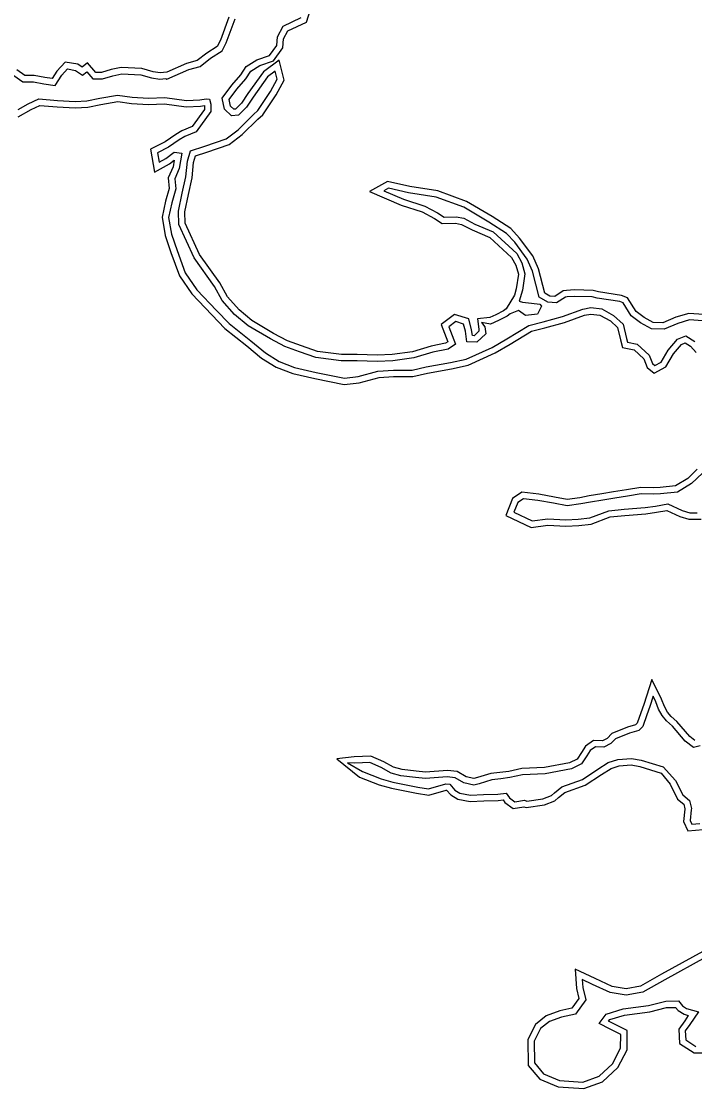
# Model space of a CAD drawing. Extents: x 2160437 to 2172832, y 205694 to 212444.
# Drawn here: x 2161874 to 2162191, y 211328 to 211830 of the extents above; entities that cross this region are included whole.
import ezdxf

# ---------------------------------------------------------------- set-up
doc = ezdxf.new("R2010")
doc.units = 0
doc.layers.add('RD_EX_H2O', color=7, linetype='Continuous')
doc.layers.add('RD_EX_VEG_ShrubLine', color=7, linetype='Continuous')

msp = doc.modelspace()

# ---------------------------------------------------------------- linework, layer by layer
at = {"layer": 'RD_EX_H2O'}
for points in [[(2161870.8, 211804.65), (2161874.93, 211801.68), (2161880.05, 211801.65), (2161884.84, 211800.8), (2161890.25, 211800.07), (2161893.36, 211804.89), (2161896.08, 211807.78), (2161899.81, 211807.12), (2161903.07, 211804.9), (2161905.05, 211806.5), (2161907.9, 211803.16), (2161912.45, 211803.12), (2161917.37, 211804.57), (2161921.53, 211805.52), (2161930.57, 211804.98), (2161935.64, 211803.56), (2161939.56, 211802.93), (2161942.31, 211803.23), (2161942.82, 211803.02), (2161953.11, 211807.57), (2161958.44, 211809.01), (2161963.38, 211812.82), (2161968.75, 211816.34), (2161970.76, 211820.13), (2161974.9, 211831.42)], [(2162194.93, 211689.26), (2162188.86, 211689.66), (2162183.38, 211688.04), (2162176.85, 211685.29), (2162170.98, 211685.47), (2162165.75, 211688.25), (2162161.38, 211691.61), (2162157.61, 211697.64), (2162156.04, 211698.29), (2162145.39, 211699.85), (2162142.96, 211700.47), (2162134.79, 211700.73), (2162131.14, 211700.52), (2162130.43, 211700.42), (2162126.25, 211697.68), (2162122.05, 211697.95), (2162118.1, 211700.39), (2162114.87, 211712.67), (2162112.37, 211718.31), (2162106.54, 211726.29), (2162102.73, 211730.35), (2162094.4, 211735.74), (2162082.5, 211742.67), (2162069.57, 211747.43), (2162056.57, 211749.51), (2162047.09, 211751.69), (2162044.91, 211750.45), (2162054.19, 211746.5), (2162064.19, 211743.24), (2162070.25, 211740.03), (2162073.27, 211738.06), (2162079, 211738.24), (2162082.56, 211737.47), (2162087.75, 211734.71), (2162096.42, 211731.04), (2162107.46, 211720.88), (2162109.84, 211716.56), (2162111.29, 211711.4), (2162110.18, 211703.61), (2162108.67, 211698.52), (2162110.26, 211697.93), (2162114.39, 211697.5), (2162118.34, 211697.04), (2162119.08, 211696.17), (2162117.27, 211692.29), (2162111.61, 211691.73), (2162108.37, 211694.15), (2162104.42, 211692.57), (2162102.94, 211691.43), (2162098.86, 211689.31), (2162095.1, 211687.64), (2162090.95, 211688.44), (2162092.48, 211686.36), (2162092.88, 211683.12), (2162088.64, 211679.2), (2162084, 211679.31), (2162083.31, 211684.43), (2162082.45, 211687.71), (2162078.75, 211688.83), (2162075.56, 211686.43), (2162078.63, 211678.31), (2162075.24, 211675.88), (2162067.97, 211674.41), (2162059.01, 211671.73), (2162049.16, 211670.41), (2162041.77, 211670.02), (2162032.29, 211670.33), (2162024.81, 211670.4), (2162012.99, 211671.89), (2162005.18, 211674.57), (2161998.34, 211677.12), (2161991.53, 211680.68), (2161981.11, 211686.89), (2161974.7, 211692.25), (2161968.81, 211698.75), (2161965.16, 211705.45), (2161955.6, 211718.9), (2161948.37, 211734.54), (2161948.31, 211740.82), (2161949.99, 211749.32), (2161951.7, 211756.96), (2161952.44, 211764.32), (2161953.93, 211769.23), (2161960.59, 211771.46), (2161970.67, 211774.9), (2161976.31, 211779.14), (2161983.55, 211786.39), (2161985.69, 211788.19), (2161991.63, 211797.22), (2161994.76, 211802.96), (2161993.8, 211806.82), (2161990.14, 211804.03), (2161983.43, 211794.5), (2161980.23, 211789.81), (2161976.53, 211786.01), (2161973.19, 211785.66), (2161970, 211788.84), (2161968.83, 211794.11), (2161973.4, 211800.1), (2161977.57, 211804.95), (2161980.18, 211809), (2161985.21, 211812.14), (2161991.14, 211814.09), (2161994.5, 211818.76), (2161994.81, 211822.89), (2161997.52, 211827.98), (2162006, 211831.96)], [(2161872.76, 211788.7), (2161877.58, 211791.39), (2161882.46, 211793.69), (2161891.39, 211792.96), (2161899.57, 211792.45), (2161905.2, 211792.8), (2161911.23, 211794.04), (2161919.63, 211795.48), (2161926.43, 211794.57), (2161934.15, 211794.09), (2161941.81, 211794.3), (2161951.96, 211792.96), (2161958.28, 211793.23), (2161961.3, 211793.67), (2161962.9, 211793.49), (2161963.53, 211791.16), (2161963.55, 211787.73), (2161956.59, 211778.19), (2161951.19, 211775.94), (2161948.58, 211774.41), (2161943.52, 211770.93), (2161938.43, 211768.3), (2161939.19, 211763.87), (2161942.31, 211765.58), (2161946.28, 211768.66), (2161949.81, 211768.09), (2161948.6, 211760.88), (2161946.54, 211756.04), (2161946.97, 211751.28), (2161945.12, 211744.79), (2161943.63, 211737.89), (2161944.91, 211730.09), (2161947.57, 211722.4), (2161951.37, 211711.79), (2161956.89, 211703.77), (2161966.12, 211694.14), (2161972.08, 211687.9), (2161982.3, 211679.8), (2161989.17, 211674.11), (2161995.58, 211670.08), (2162002.9, 211667.25), (2162013.09, 211664.94), (2162026.36, 211662.25), (2162032.81, 211662.95), (2162042.17, 211665.45), (2162049.4, 211666.03), (2162058.3, 211666.04), (2162064.86, 211667.52), (2162076.25, 211669.59), (2162083.69, 211671.16), (2162095.95, 211676.74), (2162102.8, 211680.74), (2162113.24, 211687.08), (2162119.96, 211688.8), (2162129.03, 211691.31), (2162138.63, 211694.73), (2162142.3, 211695.42), (2162147.57, 211694.84), (2162153.03, 211691.77), (2162157.63, 211687.71), (2162159.2, 211680.94), (2162159.63, 211679.24), (2162164.18, 211678.26), (2162169.83, 211673.07), (2162171.41, 211669.11), (2162172.5, 211668.2), (2162175.52, 211669.84), (2162178.81, 211675.39), (2162183.14, 211680.58), (2162187.02, 211682.13), (2162191.27, 211679.56)], [(2162194.9, 211617.58), (2162189.8, 211612.67), (2162183.19, 211608.56), (2162175.14, 211607.75), (2162171.69, 211607.57), (2162166.01, 211607.79), (2162159.63, 211606.7), (2162153.59, 211605.82), (2162148.07, 211604.77), (2162142.12, 211603.85), (2162137.6, 211603.01), (2162131.16, 211602.07), (2162124.76, 211603.33), (2162117.36, 211604.64), (2162110.63, 211605.45), (2162107.96, 211603.65), (2162106.15, 211599.12), (2162114.79, 211595.1), (2162122.04, 211595.97), (2162130.58, 211595.6), (2162136.41, 211595.85), (2162141.85, 211596.46), (2162150.76, 211599.83), (2162158.04, 211600.63), (2162167.96, 211601.32), (2162172.74, 211602.05), (2162178.58, 211603.14), (2162185.27, 211599.99), (2162188.95, 211598.81), (2162192.4, 211598.88)], [(2162180.86, 211498.35), (2162177.91, 211500.89), (2162176, 211503.37), (2162174.26, 211506.44), (2162172.91, 211509.91), (2162171.63, 211512.47), (2162170.12, 211507.65), (2162168.73, 211503.77), (2162166.8, 211498.24), (2162164.95, 211496.34), (2162160.61, 211495.18), (2162153.94, 211492.45), (2162151.82, 211490.22), (2162148.46, 211488.49), (2162144.53, 211488.64), (2162142.01, 211486.93), (2162140.44, 211484.39), (2162138, 211480.65), (2162133.33, 211478.28), (2162120.87, 211475.92), (2162110.25, 211475.48), (2162104.28, 211474.18), (2162099.92, 211473.57), (2162095.81, 211473.14), (2162089.86, 211471.32), (2162087.33, 211470.72), (2162082.58, 211471.72), (2162078.42, 211474.14), (2162074.78, 211474.61), (2162064.53, 211473.74), (2162059.76, 211474.21), (2162052.92, 211475.1), (2162048.3, 211476.32), (2162043.62, 211479), (2162038.3, 211481.25), (2162034.92, 211481.1), (2162030.9, 211481.05), (2162027.84, 211481.2), (2162034.8, 211477.1), (2162043.64, 211473.58), (2162049.15, 211472.09), (2162054.59, 211471.01), (2162060.85, 211469.78), (2162065.89, 211468.95), (2162074.03, 211471.28), (2162075.96, 211471.1), (2162078.34, 211468.37), (2162080.76, 211466.95), (2162085.77, 211466.01), (2162091.91, 211466.27), (2162098.53, 211466.38), (2162102.46, 211466.89), (2162104.03, 211464.65), (2162106.61, 211462.76), (2162111.17, 211463.55), (2162112.28, 211463.15), (2162119.79, 211464.26), (2162123.87, 211465.85), (2162125.23, 211467.06), (2162128.67, 211469.9), (2162138.37, 211473.33), (2162145.7, 211478.14), (2162150.59, 211481.25), (2162155.07, 211482.71), (2162161.44, 211483.17), (2162166.12, 211482.41), (2162176.33, 211479.21)], [(2162193.8, 211489.2), (2162190.65, 211488.32), (2162186.78, 211491.36), (2162180.86, 211498.35)], [(2162176.33, 211479.21), (2162182.14, 211472.85), (2162185.59, 211466.05), (2162188.87, 211463.45), (2162189.7, 211459.66), (2162189.63, 211458.97), (2162189.07, 211454.07), (2162189.84, 211452.29), (2162193.72, 211452.66)], [(2162196.44, 211389.71), (2162177.11, 211379), (2162166.82, 211373.26), (2162158.95, 211371.72), (2162151.51, 211373.05), (2162143.14, 211376.89), (2162138.33, 211379.15), (2162138.55, 211375.33), (2162139.94, 211369.56), (2162135.19, 211362.92), (2162128.61, 211361.47), (2162122.87, 211359.34), (2162118.71, 211356.04), (2162115.69, 211350.19), (2162115.84, 211339.87), (2162120.14, 211334.72), (2162127.66, 211331.68), (2162138.61, 211330.83), (2162146.26, 211333.6), (2162152.61, 211339.53), (2162156.38, 211346.79), (2162156.4, 211353.31), (2162151.53, 211355.72), (2162146.21, 211358.44), (2162149.52, 211362.91), (2162157.52, 211365.41), (2162169.52, 211366.91), (2162177.59, 211369.01), (2162183.54, 211369.06), (2162185.43, 211366.85), (2162187.45, 211365.59), (2162192.97, 211363.98), (2162189.02, 211358.06), (2162186.81, 211354.97), (2162187.02, 211350.73), (2162191.82, 211347.64)]]:
    msp.add_lwpolyline(points, dxfattribs=at)
at = {"layer": 'RD_EX_VEG_ShrubLine'}
for points in [[(2162195.57, 211692.23), (2162188.52, 211692.69), (2162182.37, 211690.88), (2162176.29, 211688.3), (2162171.77, 211688.45), (2162167.38, 211690.79), (2162163.63, 211693.66), (2162159.64, 211700.04), (2162156.84, 211701.2), (2162145.97, 211702.8), (2162143.38, 211703.46), (2162134.74, 211703.74), (2162130.84, 211703.5), (2162129.35, 211703.29), (2162125.45, 211700.73), (2162122.99, 211700.9), (2162120.7, 211702.31), (2162117.71, 211713.67), (2162114.98, 211719.82), (2162108.85, 211728.21), (2162104.66, 211732.67), (2162095.97, 211738.29), (2162083.79, 211745.39), (2162070.33, 211750.34), (2162057.14, 211752.46), (2162046.63, 211754.87), (2162038.15, 211750.06), (2162053.13, 211743.69), (2162063.02, 211740.47), (2162068.73, 211737.44), (2162072.42, 211735.03), (2162078.73, 211735.23), (2162081.52, 211734.63), (2162086.45, 211732), (2162094.77, 211728.48), (2162105.07, 211719.01), (2162107.05, 211715.42), (2162108.23, 211711.2), (2162107.24, 211704.25), (2162106.38, 211701.34), (2162102.45, 211694.84), (2162101.32, 211693.97), (2162097.56, 211692.02), (2162094.74, 211690.77), (2162089.03, 211690.22), (2162089.6, 211685.22), (2162089.71, 211684.28), (2162087.5, 211682.23), (2162086.64, 211682.25), (2162086.26, 211685.02), (2162084.92, 211690.09), (2162078.16, 211692.15), (2162071.96, 211687.47), (2162075.01, 211679.4), (2162074.02, 211678.69), (2162067.24, 211677.32), (2162058.37, 211674.67), (2162048.88, 211673.4), (2162041.74, 211673.02), (2162032.36, 211673.33), (2162025.02, 211673.4), (2162013.67, 211674.83), (2162006.19, 211677.4), (2161999.56, 211679.87), (2161993, 211683.3), (2161982.86, 211689.34), (2161976.78, 211694.41), (2161971.27, 211700.5), (2161967.71, 211707.04), (2161958.21, 211720.41), (2161951.36, 211735.22), (2161951.32, 211740.54), (2161952.92, 211748.7), (2161954.66, 211756.48), (2161955.39, 211763.73), (2161956.35, 211766.88), (2161961.55, 211768.61), (2161972.09, 211772.21), (2161978.29, 211776.87), (2161985.59, 211784.18), (2161987.96, 211786.17), (2161994.21, 211795.68), (2161997.96, 211802.55), (2161995.61, 211811.97), (2161988.32, 211806.41), (2161988.32, 211806.41), (2161980.96, 211796.21), (2161977.9, 211791.72), (2161975.14, 211788.88), (2161974.29, 211788.79), (2161972.74, 211790.34), (2161972.06, 211793.4), (2161975.73, 211798.22), (2161979.98, 211803.15), (2161982.34, 211806.81), (2161986.49, 211809.41), (2161993, 211811.55), (2161997.44, 211817.69), (2161997.75, 211822.04), (2161999.7, 211825.69), (2162008.45, 211829.8), (2162011.04, 211837.85)], [(2161971.95, 211832.09), (2161968.02, 211821.35), (2161966.47, 211818.43), (2161961.64, 211815.27), (2161957.08, 211811.75), (2161952.1, 211810.41), (2161942.75, 211806.27), (2161942.72, 211806.29), (2161939.64, 211805.96), (2161936.28, 211806.5), (2161931.07, 211807.96), (2161921.28, 211808.54), (2161916.62, 211807.47), (2161912.04, 211806.13), (2161909.29, 211806.15), (2161905.44, 211810.66), (2161902.92, 211808.63), (2161900.96, 211809.96), (2161895, 211811.02), (2161890.99, 211806.75), (2161888.77, 211803.3), (2161885.3, 211803.77), (2161880.32, 211804.64), (2161875.91, 211804.67), (2161872.16, 211807.37)], [(2161872.8, 211785.29), (2161878.95, 211788.72), (2161883.02, 211790.64), (2161891.17, 211789.97), (2161899.57, 211789.45), (2161905.6, 211789.82), (2161911.78, 211791.09), (2161919.68, 211792.44), (2161926.14, 211791.58), (2161934.09, 211791.09), (2161941.66, 211791.29), (2161951.83, 211789.95), (2161958.56, 211790.24), (2161960.54, 211790.53), (2161960.54, 211788.7), (2161954.66, 211780.63), (2161949.85, 211778.63), (2161946.97, 211776.95), (2161941.98, 211773.51), (2161935.1, 211769.96), (2161936.95, 211759.21), (2161943.96, 211763.07), (2161946.22, 211764.82), (2161945.7, 211761.73), (2161943.48, 211756.53), (2161943.93, 211751.57), (2161942.21, 211745.51), (2161940.57, 211737.96), (2161942, 211729.35), (2161944.74, 211721.41), (2161948.68, 211710.41), (2161954.56, 211701.87), (2161963.95, 211692.06), (2161970.05, 211685.68), (2161980.41, 211677.47), (2161987.41, 211671.68), (2161994.23, 211667.38), (2162002.02, 211664.38), (2162012.46, 211662), (2162026.22, 211659.22), (2162033.36, 211659.99), (2162042.68, 211662.48), (2162049.52, 211663.03), (2162058.64, 211663.04), (2162065.46, 211664.58), (2162076.83, 211666.65), (2162084.63, 211668.29), (2162097.33, 211674.08), (2162104.34, 211678.16), (2162114.41, 211684.29), (2162120.73, 211685.9), (2162129.94, 211688.45), (2162139.41, 211691.83), (2162142.41, 211692.39), (2162146.63, 211691.93), (2162151.56, 211689.16), (2162151.56, 211689.16), (2162154.93, 211686.1), (2162156.28, 211680.23), (2162157.19, 211676.69), (2162162.75, 211675.5), (2162167.3, 211671.32), (2162168.9, 211667.3), (2162172.14, 211664.59), (2162177.68, 211667.6), (2162181.27, 211673.65), (2162184.96, 211678.08), (2162186.75, 211678.79), (2162189.31, 211677.23), (2162191.93, 211674.24)], [(2162192.43, 211619.37), (2162187.94, 211615.05), (2162182.2, 211611.48), (2162174.91, 211610.75), (2162171.66, 211610.57), (2162165.82, 211610.8), (2162159.17, 211609.66), (2162153.09, 211608.78), (2162147.56, 211607.73), (2162141.62, 211606.81), (2162137.1, 211605.97), (2162131.24, 211605.11), (2162125.31, 211606.28), (2162117.8, 211607.6), (2162109.88, 211608.56), (2162105.51, 211605.62), (2162102.31, 211597.59), (2162114.3, 211592.01), (2162122.15, 211592.96), (2162130.58, 211592.59), (2162136.64, 211592.86), (2162142.56, 211593.52), (2162151.47, 211596.89), (2162158.3, 211597.64), (2162168.29, 211598.33), (2162173.24, 211599.09), (2162178.18, 211600.01), (2162184.17, 211597.19), (2162188.5, 211595.8), (2162194.33, 211595.91)], [(2162191.31, 211491.62), (2162188.88, 211493.53), (2162182.81, 211500.63), (2162180.1, 211502.96), (2162178.51, 211505.03), (2162176.98, 211507.73), (2162175.66, 211511.12), (2162171, 211520.45), (2162167.27, 211508.61), (2162165.9, 211504.77), (2162164.19, 211499.85), (2162163.38, 211499.02), (2162159.65, 211498.02), (2162152.21, 211494.98), (2162150, 211492.65), (2162147.79, 211491.52), (2162143.65, 211491.68), (2162139.79, 211489.04), (2162137.91, 211486), (2162135.93, 211482.96), (2162132.35, 211481.15), (2162120.53, 211478.9), (2162109.86, 211478.47), (2162103.75, 211477.14), (2162099.55, 211476.54), (2162095.21, 211476.09), (2162089.07, 211474.22), (2162087.29, 211473.79), (2162083.67, 211474.55), (2162079.4, 211477.04), (2162074.85, 211477.62), (2162064.55, 211476.75), (2162060.1, 211477.19), (2162053.5, 211478.05), (2162049.45, 211479.12), (2162044.96, 211481.69), (2162038.84, 211484.28), (2162034.83, 211484.1), (2162030.96, 211484.05), (2162022.87, 211482.99), (2162033.47, 211474.39), (2162042.69, 211470.73), (2162048.47, 211469.16), (2162054.01, 211468.07), (2162060.32, 211466.83), (2162066.06, 211465.88), (2162074.31, 211468.24), (2162074.49, 211468.22), (2162076.4, 211466.03), (2162079.69, 211464.1), (2162085.56, 211463), (2162091.99, 211463.28), (2162098.75, 211463.38), (2162101.05, 211463.68), (2162101.86, 211462.52), (2162105.86, 211459.59), (2162110.89, 211460.46), (2162111.96, 211460.06), (2162120.56, 211461.35), (2162125.46, 211463.25), (2162127.18, 211464.79), (2162130.17, 211467.25), (2162139.71, 211470.63), (2162147.33, 211475.61), (2162151.88, 211478.51), (2162155.65, 211479.74), (2162161.31, 211480.15), (2162165.42, 211479.48), (2162175.43, 211476.35), (2162179.65, 211471.13), (2162183.21, 211464.1), (2162186.17, 211461.76), (2162186.67, 211459.48), (2162186.65, 211459.29), (2162186, 211453.61), (2162187.95, 211449.09), (2162195.22, 211449.79)], [(2162195.04, 211392.37), (2162175.65, 211381.62), (2162165.78, 211376.11), (2162158.92, 211374.78), (2162152.41, 211375.94), (2162144.4, 211379.61), (2162135.04, 211384.01), (2162135.57, 211374.89), (2162136.71, 211370.19), (2162133.42, 211365.6), (2162127.77, 211364.35), (2162121.38, 211361.99), (2162116.34, 211357.99), (2162112.68, 211350.9), (2162112.85, 211338.76), (2162118.32, 211332.22), (2162126.97, 211328.72), (2162139.03, 211327.79), (2162147.86, 211330.99), (2162155.04, 211337.69), (2162159.38, 211346.05), (2162159.41, 211355.18), (2162152.88, 211358.4), (2162150.73, 211359.5), (2162151.34, 211360.34), (2162158.16, 211362.46), (2162170.08, 211363.96), (2162177.98, 211366.02), (2162182.17, 211366.05), (2162183.45, 211364.55), (2162186.21, 211362.82), (2162188.21, 211362.24), (2162186.55, 211359.76), (2162183.76, 211355.86), (2162184.11, 211349.04), (2162190.95, 211344.64), (2162198.35, 211344.68)]]:
    msp.add_lwpolyline(points, dxfattribs=at)

doc.saveas('drawing.dxf')
